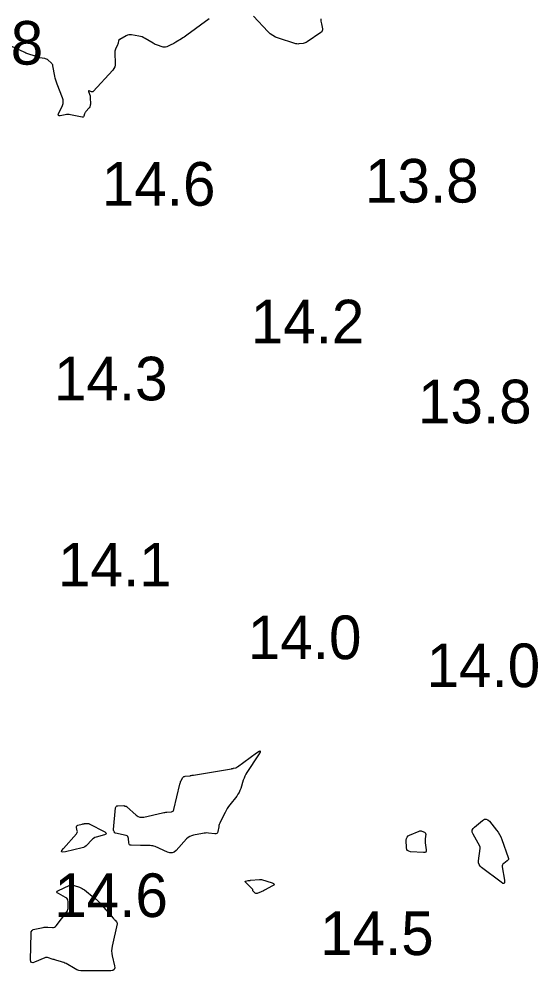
# Model space of a CAD drawing. Extents: x 1023796 to 1112670, y 656573 to 837340.
# Drawn here: x 1101626.3 to 1101685.7, y 690299 to 690408.1 of the extents above; entities that cross this region are included whole.
import ezdxf

# ---------------------------------------------------------------- set-up
doc = ezdxf.new("R2010")
doc.units = 0
doc.layers.add('V-CHAN-CONT-15FT', color=7, linetype='Continuous')
doc.layers.add('V-TOPO-SOUN', color=7, linetype='Continuous')

msp = doc.modelspace()

# ---------------------------------------------------------------- linework, layer by layer
at = {"layer": 'V-CHAN-CONT-15FT'}
for points in [[(1101648.06, 690408.13), (1101645.48, 690406.23), (1101645.33, 690406.13), (1101645.19, 690406.03), (1101645.04, 690405.93), (1101644.89, 690405.84), (1101644.24, 690405.44), (1101644.11, 690405.36), (1101643.99, 690405.3), (1101643.86, 690405.23), (1101643.73, 690405.17), (1101643.19, 690404.93), (1101643.06, 690404.89), (1101642.93, 690404.87), (1101642.8, 690404.88), (1101642.67, 690404.91), (1101642.14, 690405.09), (1101642.01, 690405.14), (1101641.88, 690405.19), (1101641.76, 690405.26), (1101641.64, 690405.32), (1101640.72, 690405.87), (1101640.55, 690405.96), (1101640.37, 690406.04), (1101640.19, 690406.1), (1101640, 690406.14), (1101639.17, 690406.29), (1101639.01, 690406.3), (1101638.85, 690406.29), (1101638.7, 690406.25), (1101638.56, 690406.19), (1101637.8, 690405.77), (1101637.75, 690405.74), (1101637.72, 690405.7), (1101637.69, 690405.65), (1101637.67, 690405.6), (1101637.63, 690405.37), (1101637.62, 690405.31), (1101637.6, 690405.25), (1101637.58, 690405.2), (1101637.56, 690405.15), (1101637.32, 690404.63), (1101637.28, 690404.52), (1101637.25, 690404.42), (1101637.23, 690404.3), (1101637.23, 690404.19), (1101637.29, 690403.04), (1101637.28, 690402.82), (1101637.23, 690402.61), (1101637.13, 690402.42), (1101637, 690402.24), (1101634.78, 690399.81), (1101634.73, 690399.77), (1101634.68, 690399.75), (1101634.62, 690399.75), (1101634.56, 690399.76), (1101634.31, 690399.86), (1101634.26, 690399.87), (1101634.23, 690399.87), (1101634.23, 690399.84), (1101634.24, 690399.78), (1101634.43, 690399.28), (1101634.44, 690399.27), (1101634.44, 690399.26), (1101634.44, 690399.25), (1101634.43, 690399.23), (1101634.42, 690399.18), (1101634.41, 690399.17), (1101634.41, 690399.15), (1101634.41, 690399.14), (1101634.41, 690399.12), (1101634.45, 690398.34), (1101634.44, 690398.23), (1101634.42, 690398.12), (1101634.37, 690398.02), (1101634.3, 690397.92), (1101633.93, 690397.49), (1101633.89, 690397.43), (1101633.85, 690397.37), (1101633.82, 690397.31), (1101633.79, 690397.24), (1101633.7, 690396.96), (1101633.67, 690396.9), (1101633.63, 690396.86), (1101633.58, 690396.85), (1101633.51, 690396.85), (1101632.15, 690397.12), (1101632.01, 690397.15), (1101631.86, 690397.15), (1101631.71, 690397.15), (1101631.57, 690397.12), (1101630.98, 690397.01), (1101630.86, 690397), (1101630.79, 690397.03), (1101630.77, 690397.11), (1101630.81, 690397.23), (1101631.24, 690398.2), (1101631.31, 690398.41), (1101631.34, 690398.62), (1101631.32, 690398.84), (1101631.26, 690399.05), (1101630.65, 690400.64), (1101630.57, 690400.86), (1101630.5, 690401.08), (1101630.43, 690401.31), (1101630.38, 690401.54), (1101630.16, 690402.72), (1101630.13, 690402.83), (1101630.08, 690402.92), (1101630.02, 690403.01), (1101629.95, 690403.09), (1101629.61, 690403.38), (1101629.52, 690403.45), (1101629.43, 690403.5), (1101629.32, 690403.53), (1101629.22, 690403.56), (1101628.32, 690403.68), (1101628.29, 690403.68), (1101628.26, 690403.7), (1101628.23, 690403.71), (1101628.21, 690403.73), (1101628.11, 690403.82), (1101628.09, 690403.85), (1101628.06, 690403.86), (1101628.03, 690403.88), (1101628, 690403.89), (1101627.38, 690404.08), (1101627.27, 690404.12), (1101627.16, 690404.16), (1101627.05, 690404.2), (1101626.94, 690404.25), (1101624.88, 690405.21)], [(1101660.83, 690408.12), (1101660.84, 690407.98), (1101660.85, 690407.84), (1101660.87, 690407.69), (1101660.9, 690407.55), (1101661.02, 690406.99), (1101661.03, 690406.86), (1101661.01, 690406.74), (1101660.94, 690406.64), (1101660.84, 690406.55), (1101659.27, 690405.48), (1101659.17, 690405.42), (1101659.06, 690405.37), (1101658.94, 690405.33), (1101658.82, 690405.31), (1101658.33, 690405.24), (1101658.21, 690405.23), (1101658.09, 690405.24), (1101657.97, 690405.26), (1101657.85, 690405.29), (1101655.98, 690405.9), (1101655.65, 690406.03), (1101655.33, 690406.2), (1101655.04, 690406.41), (1101654.78, 690406.66), (1101653.14, 690408.41)]]:
    msp.add_lwpolyline(points, dxfattribs=at)
for points in [[(1101651.18, 690322.32), (1101651.23, 690322.34), (1101651.28, 690322.38), (1101653.46, 690323.99), (1101653.76, 690324.18), (1101653.9, 690324.21), (1101653.88, 690324.07), (1101653.7, 690323.76), (1101652.38, 690321.74), (1101652.25, 690321.53), (1101652.13, 690321.31), (1101652.04, 690321.09), (1101651.96, 690320.85), (1101651.66, 690319.9), (1101651.58, 690319.67), (1101651.47, 690319.45), (1101651.35, 690319.24), (1101651.21, 690319.03), (1101650.43, 690318.03), (1101650.28, 690317.83), (1101650.13, 690317.61), (1101650, 690317.4), (1101649.88, 690317.17), (1101649.32, 690316.05), (1101649.26, 690315.93), (1101649.21, 690315.79), (1101649.17, 690315.66), (1101649.14, 690315.52), (1101649.03, 690314.96), (1101648.99, 690314.84), (1101648.92, 690314.76), (1101648.83, 690314.71), (1101648.7, 690314.71), (1101647.96, 690314.79), (1101647.79, 690314.81), (1101647.63, 690314.8), (1101647.46, 690314.79), (1101647.29, 690314.76), (1101646.24, 690314.55), (1101646.02, 690314.49), (1101645.82, 690314.4), (1101645.63, 690314.27), (1101645.47, 690314.12), (1101644.26, 690312.8), (1101644.05, 690312.62), (1101643.81, 690312.52), (1101643.56, 690312.52), (1101643.28, 690312.6), (1101641.85, 690313.24), (1101641.72, 690313.29), (1101641.59, 690313.33), (1101641.45, 690313.35), (1101641.31, 690313.36), (1101640.76, 690313.37), (1101640.62, 690313.37), (1101640.48, 690313.37), (1101640.34, 690313.37), (1101640.2, 690313.37), (1101639.13, 690313.39), (1101639.01, 690313.41), (1101638.93, 690313.46), (1101638.88, 690313.54), (1101638.85, 690313.66), (1101638.81, 690314.18), (1101638.79, 690314.3), (1101638.74, 690314.39), (1101638.65, 690314.46), (1101638.54, 690314.5), (1101637.31, 690314.78), (1101637.27, 690314.79), (1101637.24, 690314.81), (1101637.21, 690314.84), (1101637.19, 690314.88), (1101637.13, 690315.04), (1101637.11, 690315.08), (1101637.1, 690315.12), (1101637.1, 690315.16), (1101637.1, 690315.21), (1101637.33, 690317.67), (1101637.35, 690317.77), (1101637.4, 690317.85), (1101637.48, 690317.9), (1101637.59, 690317.92), (1101638.26, 690317.95), (1101638.28, 690317.95), (1101638.29, 690317.95), (1101638.31, 690317.94), (1101638.32, 690317.93), (1101638.38, 690317.89), (1101638.39, 690317.88), (1101638.41, 690317.88), (1101638.42, 690317.87), (1101638.44, 690317.87), (1101638.52, 690317.87), (1101638.54, 690317.87), (1101638.56, 690317.87), (1101638.58, 690317.86), (1101638.59, 690317.85), (1101639.7, 690316.86), (1101639.9, 690316.71), (1101640.11, 690316.63), (1101640.34, 690316.6), (1101640.58, 690316.63), (1101642.72, 690317.12), (1101642.85, 690317.15), (1101642.97, 690317.17), (1101643.09, 690317.19), (1101643.22, 690317.2), (1101643.72, 690317.23), (1101643.83, 690317.25), (1101643.92, 690317.3), (1101643.98, 690317.38), (1101644.02, 690317.49), (1101644.69, 690320.41), (1101644.71, 690320.5), (1101644.75, 690320.6), (1101644.78, 690320.69), (1101644.83, 690320.77), (1101645.01, 690321.12), (1101645.06, 690321.2), (1101645.13, 690321.26), (1101645.21, 690321.29), (1101645.3, 690321.31), (1101645.85, 690321.37), (1101645.88, 690321.37), (1101645.92, 690321.38), (1101645.95, 690321.38), (1101645.98, 690321.39), (1101646.12, 690321.42), (1101646.15, 690321.43), (1101646.18, 690321.43), (1101646.22, 690321.44), (1101646.25, 690321.45), (1101650.6, 690322.17), (1101650.66, 690322.18), (1101650.72, 690322.2), (1101650.78, 690322.21), (1101650.84, 690322.22), (1101651.07, 690322.28), (1101651.13, 690322.29)], [(1101681.3, 690314.63), (1101681.44, 690314.36), (1101681.56, 690314.07), (1101682.3, 690311.98), (1101682.33, 690311.87), (1101682.32, 690311.77), (1101682.27, 690311.68), (1101682.18, 690311.61), (1101681.78, 690311.32), (1101681.7, 690311.24), (1101681.64, 690311.15), (1101681.61, 690311.05), (1101681.62, 690310.94), (1101681.87, 690309.38), (1101681.88, 690309.14), (1101681.82, 690309.02), (1101681.68, 690309.03), (1101681.48, 690309.15), (1101679.24, 690310.84), (1101679.07, 690311), (1101678.96, 690311.18), (1101678.91, 690311.39), (1101678.91, 690311.61), (1101679.09, 690313.01), (1101679.09, 690313.03), (1101679.09, 690313.06), (1101679.09, 690313.08), (1101679.09, 690313.1), (1101679.07, 690313.19), (1101679.07, 690313.21), (1101679.06, 690313.24), (1101679.06, 690313.26), (1101679.05, 690313.28), (1101678.28, 690314.67), (1101678.19, 690314.9), (1101678.18, 690315.11), (1101678.27, 690315.31), (1101678.43, 690315.49), (1101679.36, 690316.24), (1101679.58, 690316.37), (1101679.78, 690316.4), (1101679.98, 690316.32), (1101680.17, 690316.15), (1101680.96, 690315.14), (1101681.14, 690314.89)], [(1101633.65, 690315.86), (1101633.72, 690315.87), (1101633.78, 690315.88), (1101634.06, 690315.9), (1101634.12, 690315.91), (1101634.19, 690315.9), (1101634.25, 690315.88), (1101634.32, 690315.85), (1101636.09, 690314.94), (1101636.23, 690314.84), (1101636.28, 690314.75), (1101636.22, 690314.68), (1101636.06, 690314.61), (1101635.12, 690314.33), (1101634.95, 690314.27), (1101634.8, 690314.19), (1101634.67, 690314.09), (1101634.54, 690313.96), (1101634.08, 690313.44), (1101633.95, 690313.32), (1101633.81, 690313.22), (1101633.66, 690313.15), (1101633.5, 690313.09), (1101631.58, 690312.64), (1101631.29, 690312.6), (1101631.15, 690312.65), (1101631.17, 690312.8), (1101631.35, 690313.04), (1101632.86, 690314.71), (1101632.91, 690314.79), (1101632.95, 690314.87), (1101632.96, 690314.96), (1101632.95, 690315.05), (1101632.86, 690315.44), (1101632.85, 690315.53), (1101632.88, 690315.6), (1101632.93, 690315.65), (1101633.01, 690315.69), (1101633.52, 690315.83), (1101633.58, 690315.84)], [(1101672.78, 690313.9), (1101672.79, 690313.79), (1101672.8, 690313.68), (1101672.91, 690312.86), (1101672.91, 690312.71), (1101672.86, 690312.61), (1101672.76, 690312.55), (1101672.61, 690312.55), (1101671.1, 690312.66), (1101670.91, 690312.71), (1101670.78, 690312.8), (1101670.69, 690312.93), (1101670.66, 690313.12), (1101670.63, 690313.97), (1101670.65, 690314.17), (1101670.72, 690314.33), (1101670.83, 690314.46), (1101671.01, 690314.56), (1101672.11, 690315.03), (1101672.18, 690315.05), (1101672.26, 690315.06), (1101672.33, 690315.05), (1101672.41, 690315.02), (1101672.71, 690314.88), (1101672.78, 690314.84), (1101672.82, 690314.79), (1101672.84, 690314.72), (1101672.85, 690314.65), (1101672.79, 690314.13), (1101672.78, 690314.02)], [(1101633.5, 690308.45), (1101633.63, 690308.37), (1101633.76, 690308.28), (1101634.87, 690307.39), (1101635.09, 690307.21), (1101635.3, 690307.02), (1101635.51, 690306.81), (1101635.7, 690306.6), (1101637.08, 690305), (1101637.13, 690304.95), (1101637.17, 690304.9), (1101637.22, 690304.85), (1101637.27, 690304.81), (1101637.45, 690304.61), (1101637.49, 690304.56), (1101637.52, 690304.51), (1101637.53, 690304.45), (1101637.52, 690304.38), (1101636.93, 690301.85), (1101636.89, 690301.57), (1101636.87, 690301.28), (1101636.89, 690301), (1101636.94, 690300.72), (1101637.22, 690299.58), (1101637.24, 690299.33), (1101637.18, 690299.16), (1101637.02, 690299.05), (1101636.77, 690299.01), (1101633.61, 690298.99), (1101633.37, 690299), (1101633.14, 690299.05), (1101632.91, 690299.13), (1101632.69, 690299.23), (1101631.66, 690299.83), (1101631.53, 690299.9), (1101631.4, 690299.96), (1101631.27, 690300.01), (1101631.13, 690300.05), (1101630.5, 690300.22), (1101630.39, 690300.26), (1101630.28, 690300.29), (1101630.18, 690300.32), (1101630.07, 690300.36), (1101629.64, 690300.51), (1101629.53, 690300.54), (1101629.43, 690300.55), (1101629.32, 690300.53), (1101629.22, 690300.5), (1101628.04, 690299.98), (1101627.84, 690299.92), (1101627.7, 690299.95), (1101627.61, 690300.07), (1101627.59, 690300.28), (1101627.65, 690303.29), (1101627.68, 690303.48), (1101627.76, 690303.62), (1101627.89, 690303.73), (1101628.07, 690303.79), (1101629.04, 690303.99), (1101629.17, 690304.01), (1101629.3, 690304.02), (1101629.43, 690304.02), (1101629.56, 690304.02), (1101630.1, 690303.98), (1101630.22, 690303.99), (1101630.34, 690304.02), (1101630.44, 690304.08), (1101630.53, 690304.17), (1101631.74, 690305.75), (1101631.82, 690305.88), (1101631.88, 690306.02), (1101631.92, 690306.16), (1101631.92, 690306.32), (1101631.9, 690306.95), (1101631.88, 690307.1), (1101631.82, 690307.23), (1101631.73, 690307.33), (1101631.61, 690307.42), (1101630.79, 690307.85), (1101630.65, 690307.95), (1101630.6, 690308.04), (1101630.65, 690308.13), (1101630.8, 690308.22), (1101632.01, 690308.77), (1101632.15, 690308.82), (1101632.3, 690308.84), (1101632.45, 690308.83), (1101632.6, 690308.8), (1101633.21, 690308.58), (1101633.35, 690308.52)], [(1101653.99, 690309.49), (1101654.01, 690309.49), (1101654.03, 690309.48), (1101655.27, 690309.08), (1101655.43, 690309.01), (1101655.48, 690308.93), (1101655.44, 690308.84), (1101655.31, 690308.74), (1101654.37, 690308.24), (1101654.28, 690308.19), (1101654.19, 690308.14), (1101654.1, 690308.1), (1101654, 690308.06), (1101653.55, 690307.88), (1101653.49, 690307.86), (1101653.43, 690307.87), (1101653.38, 690307.88), (1101653.33, 690307.92), (1101653.07, 690308.16), (1101653.05, 690308.18), (1101653.05, 690308.19), (1101653.04, 690308.21), (1101653.04, 690308.23), (1101653.04, 690308.3), (1101653.04, 690308.32), (1101653.04, 690308.33), (1101653.03, 690308.35), (1101653.02, 690308.36), (1101652.22, 690309.16), (1101652.19, 690309.21), (1101652.18, 690309.24), (1101652.21, 690309.27), (1101652.26, 690309.29), (1101652.53, 690309.34), (1101652.6, 690309.35), (1101652.67, 690309.36), (1101652.74, 690309.37), (1101652.8, 690309.38), (1101653.8, 690309.49), (1101653.82, 690309.49), (1101653.83, 690309.49), (1101653.85, 690309.49), (1101653.87, 690309.49), (1101653.95, 690309.49), (1101653.97, 690309.49)]]:
    msp.add_lwpolyline(points, close=True, dxfattribs=at)

# ---------------------------------------------------------------- texts
at = {"layer": 'V-TOPO-SOUN'}
for s, p in [('14.8 ', (1101616.03, 690402.87)), ('14.6 ', (1101635.76, 690386.7)), ('13.8 ', (1101665.9, 690387.06)), ('14.2 ', (1101652.81, 690370.92)), ('14.3 ', (1101630.27, 690364.39)), ('13.8 ', (1101671.97, 690361.76)), ('14.1 ', (1101630.74, 690343.06)), ('14.0 ', (1101652.48, 690334.73)), ('14.0 ', (1101672.95, 690331.52)), ('14.6 ', (1101630.31, 690305.17)), ('14.5 ', (1101660.75, 690300.81))]:
    msp.add_text(s, height=5, dxfattribs=at).set_placement(p)

doc.saveas('drawing.dxf')
